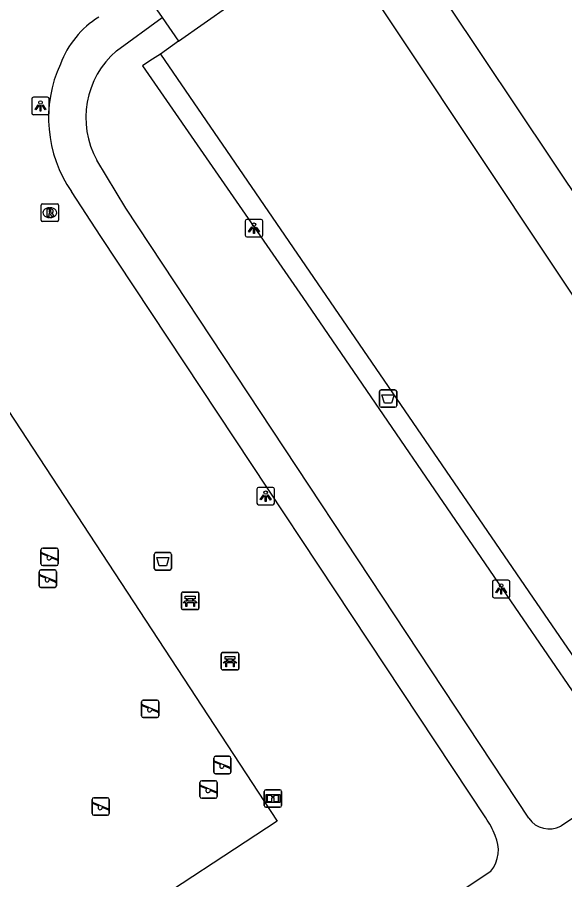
# Model space of a CAD drawing. Extents: x 158352 to 159489, y 383828 to 384597.
# Drawn here: x 158470.7 to 158502.05, y 384241.18 to 384290.56 of the extents above; entities that cross this region are included whole.
import ezdxf

# ---------------------------------------------------------------- set-up
doc = ezdxf.new("R2010")
doc.units = 0
for name, color, linetype in [('IMGEO_Afvalbak', 7, 'Continuous'), ('IMGEO_Bank', 7, 'Continuous'), ('IMGEO_Groenvoorziening', 7, 'Continuous'), ('IMGEO_Informatiebord', 7, 'Continuous'), ('IMGEO_Lichtpunt', 7, 'Continuous'), ('IMGEO_Pand', 7, 'Continuous'), ('IMGEO_Parkeervlak_gesloten', 7, 'Continuous'), ('IMGEO_Rijbaan_lokaal_open', 7, 'Continuous'), ('IMGEO_Rioolput', 7, 'Continuous'), ('IMGEO_Speelvoorziening', 7, 'Continuous'), ('IMGEO_Voetgangersgebied_gesloten', 7, 'Continuous'), ('IMGEO_Voetpad_open', 7, 'Continuous')]:
    doc.layers.add(name, color=color, linetype=linetype)

msp = doc.modelspace()

# ---------------------------------------------------------------- linework, layer by layer
at = {"layer": 'IMGEO_Afvalbak'}
for p, q in [((158491.443, 384268.332), (158491.443, 384269.132)), ((158491.443, 384269.132), (158491.443, 384268.332)), ((158491.543, 384269.232), (158492.333, 384269.232)), ((158492.333, 384269.232), (158491.543, 384269.232)), ((158492.433, 384269.132), (158492.433, 384268.332)), ((158492.433, 384268.332), (158492.433, 384269.132)), ((158492.333, 384268.232), (158491.543, 384268.232)), ((158491.543, 384268.232), (158492.333, 384268.232)), ((158478.545, 384259.011), (158478.545, 384259.811)), ((158478.545, 384259.811), (158478.545, 384259.011)), ((158478.645, 384259.911), (158479.435, 384259.911)), ((158479.435, 384259.911), (158478.645, 384259.911)), ((158479.535, 384259.811), (158479.535, 384259.011)), ((158479.535, 384259.011), (158479.535, 384259.811)), ((158479.435, 384258.911), (158478.645, 384258.911)), ((158478.645, 384258.911), (158479.435, 384258.911))]:
    msp.add_line(p, q, dxfattribs=at)
for points in [[(158491.586, 384268.946), (158492.29, 384268.946), (158492.141, 384268.476), (158491.735, 384268.476), (158491.586, 384268.946)], [(158478.688, 384259.625), (158479.392, 384259.625), (158479.243, 384259.155), (158478.837, 384259.155), (158478.688, 384259.625)]]:
    msp.add_lwpolyline(points, dxfattribs=at)
for centre, start, end in [((158491.543, 384269.132), 90, 180), ((158491.543, 384269.132), 90, 180), ((158492.333, 384269.132), 0, 90), ((158492.333, 384269.132), 360, 90), ((158491.543, 384268.332), 180, 270), ((158491.543, 384268.332), 180, 270), ((158492.333, 384268.332), 270, 0), ((158492.333, 384268.332), 270, 0), ((158478.645, 384259.811), 90, 180), ((158478.645, 384259.811), 90, 180), ((158479.435, 384259.811), 0, 90), ((158479.435, 384259.811), 360, 90), ((158478.645, 384259.011), 180, 270), ((158478.645, 384259.011), 180, 270), ((158479.435, 384259.011), 270, 0), ((158479.435, 384259.011), 270, 0)]:
    msp.add_arc(centre, 0.1, start, end, dxfattribs=at)
at = {"layer": 'IMGEO_Bank'}
for p, q in [((158480.184, 384257.648), (158481.025, 384257.648)), ((158481.025, 384257.648), (158480.184, 384257.648)), ((158480.109, 384256.723), (158480.109, 384257.564)), ((158480.109, 384257.564), (158480.109, 384256.723)), ((158480.418, 384257.154), (158480.418, 384257.26)), ((158480.462, 384257.26), (158480.462, 384257.154)), ((158480.75, 384257.266), (158480.468, 384257.266)), ((158480.468, 384257.148), (158480.75, 384257.148)), ((158480.756, 384257.154), (158480.756, 384257.26)), ((158480.8, 384257.26), (158480.8, 384257.154)), ((158481.109, 384257.573), (158481.109, 384256.732)), ((158481.109, 384256.732), (158481.109, 384257.573)), ((158481.034, 384256.648), (158480.193, 384256.648)), ((158480.193, 384256.648), (158481.034, 384256.648)), ((158480.806, 384257.046), (158480.413, 384257.046)), ((158482.462, 384254.195), (158483.303, 384254.195)), ((158483.303, 384254.195), (158482.462, 384254.195)), ((158482.387, 384253.27), (158482.387, 384254.111)), ((158482.387, 384254.111), (158482.387, 384253.27)), ((158482.696, 384253.701), (158482.696, 384253.807)), ((158482.74, 384253.807), (158482.74, 384253.701)), ((158483.028, 384253.813), (158482.746, 384253.813)), ((158482.746, 384253.695), (158483.028, 384253.695)), ((158483.034, 384253.701), (158483.034, 384253.807)), ((158483.078, 384253.807), (158483.078, 384253.701)), ((158483.387, 384254.12), (158483.387, 384253.279)), ((158483.387, 384253.279), (158483.387, 384254.12)), ((158483.312, 384253.195), (158482.471, 384253.195)), ((158482.471, 384253.195), (158483.312, 384253.195)), ((158483.084, 384253.593), (158482.691, 384253.593))]:
    msp.add_line(p, q, dxfattribs=at)
for points in [[(158480.356, 384257.046), (158480.214, 384257.046), (158480.326, 384257.148), (158480.412, 384257.148)], [(158480.412, 384257.266), (158480.326, 384257.266), (158480.326, 384257.427), (158480.889, 384257.427), (158480.889, 384257.266), (158480.806, 384257.266)], [(158480.806, 384257.148), (158480.889, 384257.148), (158481.001, 384257.046), (158480.862, 384257.046)], [(158480.406, 384257.039), (158480.406, 384256.832), (158480.363, 384256.832), (158480.363, 384257.039)], [(158480.856, 384257.039), (158480.856, 384256.832), (158480.812, 384256.832), (158480.812, 384257.039)], [(158482.634, 384253.593), (158482.492, 384253.593), (158482.604, 384253.695), (158482.69, 384253.695)], [(158482.69, 384253.813), (158482.604, 384253.813), (158482.604, 384253.974), (158483.167, 384253.974), (158483.167, 384253.813), (158483.084, 384253.813)], [(158483.084, 384253.695), (158483.167, 384253.695), (158483.279, 384253.593), (158483.14, 384253.593)], [(158482.684, 384253.586), (158482.684, 384253.379), (158482.641, 384253.379), (158482.641, 384253.586)], [(158483.134, 384253.586), (158483.134, 384253.379), (158483.09, 384253.379), (158483.09, 384253.586)]]:
    msp.add_lwpolyline(points, dxfattribs=at)
for centre, radius, start, end in [((158480.187, 384257.57), 0.0779, 92.4484, 184.2845), ((158480.187, 384257.57), 0.0779, 92.4484, 184.2845), ((158481.031, 384257.57), 0.0779, 2.4484, 94.2845), ((158481.031, 384257.57), 0.0779, 2.4484, 94.2845), ((158480.411, 384257.259), 0.00671, 2.8957, 87.1043), ((158480.411, 384257.155), 0.00671, 272.8957, 357.1043), ((158480.468, 384257.259), 0.00671, 92.8957, 177.1043), ((158480.468, 384257.155), 0.00671, 182.8957, 267.1043), ((158480.75, 384257.259), 0.00671, 2.8957, 87.1043), ((158480.75, 384257.155), 0.00671, 272.8957, 357.1043), ((158480.807, 384257.259), 0.00671, 92.8957, 177.1043), ((158480.807, 384257.155), 0.00671, 182.8957, 267.1043), ((158480.187, 384256.726), 0.0779, 182.4484, 274.2845), ((158480.187, 384256.726), 0.0779, 182.4484, 274.2845), ((158480.356, 384257.039), 0.00671, 2.8957, 87.1043), ((158480.413, 384257.039), 0.00671, 92.8957, 177.1043), ((158480.805, 384257.039), 0.00671, 2.8957, 87.1043), ((158480.862, 384257.039), 0.00671, 92.8957, 177.1043), ((158481.031, 384256.726), 0.0779, 272.4484, 4.2845), ((158481.031, 384256.726), 0.0779, 272.4484, 4.2845), ((158482.465, 384254.117), 0.0779, 92.4484, 184.2845), ((158482.465, 384254.117), 0.0779, 92.4484, 184.2845), ((158483.309, 384254.117), 0.0779, 2.4484, 94.2845), ((158483.309, 384254.117), 0.0779, 2.4484, 94.2845), ((158482.689, 384253.806), 0.00671, 2.8957, 87.1043), ((158482.689, 384253.702), 0.00671, 272.8957, 357.1043), ((158482.746, 384253.806), 0.00671, 92.8957, 177.1043), ((158482.746, 384253.702), 0.00671, 182.8957, 267.1043), ((158483.028, 384253.806), 0.00671, 2.8957, 87.1043), ((158483.028, 384253.702), 0.00671, 272.8957, 357.1043), ((158483.085, 384253.806), 0.00671, 92.8957, 177.1043), ((158483.085, 384253.702), 0.00671, 182.8957, 267.1043), ((158482.465, 384253.273), 0.0779, 182.4484, 274.2845), ((158482.465, 384253.273), 0.0779, 182.4484, 274.2845), ((158482.634, 384253.586), 0.00671, 2.8957, 87.1043), ((158482.691, 384253.586), 0.00671, 92.8957, 177.1043), ((158483.083, 384253.586), 0.00671, 2.8957, 87.1043), ((158483.14, 384253.586), 0.00671, 92.8957, 177.1043), ((158483.309, 384253.273), 0.0779, 272.4484, 4.2845), ((158483.309, 384253.273), 0.0779, 272.4484, 4.2845)]:
    msp.add_arc(centre, radius, start, end, dxfattribs=at)
at = {"layer": 'IMGEO_Groenvoorziening'}
msp.add_lwpolyline([(158485.58, 384244.531), (158468.579, 384233.386), (158449.591, 384262.378), (158466.581, 384273.526), (158485.58, 384244.531)], dxfattribs=at)
at = {"layer": 'IMGEO_Informatiebord'}
for p, q in [((158484.947, 384246.337), (158485.737, 384246.337)), ((158485.737, 384246.337), (158484.947, 384246.337)), ((158484.847, 384245.437), (158484.847, 384246.237)), ((158484.847, 384246.237), (158484.847, 384245.437)), ((158485.837, 384246.237), (158485.837, 384245.437)), ((158485.837, 384245.437), (158485.837, 384246.237)), ((158485.737, 384245.337), (158484.947, 384245.337)), ((158484.947, 384245.337), (158485.737, 384245.337))]:
    msp.add_line(p, q, dxfattribs=at)
for points in [[(158484.948, 384246.069), (158485.736, 384246.069), (158485.736, 384245.605), (158484.948, 384245.605), (158484.948, 384246.069)], [(158485.013, 384246.004), (158485.013, 384245.67), (158485.288, 384245.67), (158485.289, 384245.883), (158485.393, 384245.884), (158485.394, 384245.67), (158485.671, 384245.67), (158485.671, 384246.004), (158485.395, 384246.004), (158485.395, 384245.924), (158485.289, 384245.924), (158485.289, 384246.004), (158485.013, 384246.004)]]:
    msp.add_lwpolyline(points, dxfattribs=at)
for centre, start, end in [((158484.947, 384246.237), 90, 180), ((158484.947, 384246.237), 90, 180), ((158485.737, 384246.237), 0, 90), ((158485.737, 384246.237), 360, 90), ((158484.947, 384245.437), 180, 270), ((158484.947, 384245.437), 180, 270), ((158485.737, 384245.437), 270, 0), ((158485.737, 384245.437), 270, 0)]:
    msp.add_arc(centre, 0.1, start, end, dxfattribs=at)
at = {"layer": 'IMGEO_Lichtpunt'}
for p, q in [((158471.537, 384285.886), (158471.537, 384285.079)), ((158471.537, 384285.886), (158471.537, 384285.079)), ((158472.439, 384285.981), (158471.631, 384285.981)), ((158472.439, 384285.981), (158471.631, 384285.981)), ((158472.533, 384285.079), (158472.533, 384285.886)), ((158472.533, 384285.079), (158472.533, 384285.886)), ((158471.631, 384284.985), (158472.439, 384284.985)), ((158471.631, 384284.985), (158472.439, 384284.985)), ((158483.763, 384278.89), (158483.763, 384278.083)), ((158483.763, 384278.89), (158483.763, 384278.083)), ((158484.665, 384278.985), (158483.857, 384278.985)), ((158484.665, 384278.985), (158483.857, 384278.985)), ((158484.759, 384278.083), (158484.759, 384278.89)), ((158484.759, 384278.083), (158484.759, 384278.89)), ((158483.857, 384277.989), (158484.665, 384277.989)), ((158483.857, 384277.989), (158484.665, 384277.989)), ((158484.432, 384263.551), (158484.432, 384262.744)), ((158484.432, 384263.551), (158484.432, 384262.744)), ((158485.334, 384263.646), (158484.526, 384263.646)), ((158485.334, 384263.646), (158484.526, 384263.646)), ((158485.428, 384262.744), (158485.428, 384263.551)), ((158485.428, 384262.744), (158485.428, 384263.551)), ((158484.526, 384262.65), (158485.334, 384262.65)), ((158484.526, 384262.65), (158485.334, 384262.65)), ((158497.914, 384258.231), (158497.914, 384257.424)), ((158497.914, 384258.231), (158497.914, 384257.424)), ((158498.816, 384258.326), (158498.008, 384258.326)), ((158498.816, 384258.326), (158498.008, 384258.326)), ((158498.91, 384257.424), (158498.91, 384258.231)), ((158498.91, 384257.424), (158498.91, 384258.231)), ((158498.008, 384257.33), (158498.816, 384257.33)), ((158498.008, 384257.33), (158498.816, 384257.33))]:
    msp.add_line(p, q, dxfattribs=at)
for points in [[(158471.911, 384285.55), (158471.95, 384285.522), (158471.762, 384285.26), (158471.724, 384285.287), (158471.911, 384285.55)], [(158472.013, 384285.502), (158472.06, 384285.502), (158472.06, 384285.18), (158472.013, 384285.18), (158472.013, 384285.502)], [(158472.123, 384285.522), (158472.161, 384285.549), (158472.348, 384285.287), (158472.309, 384285.259), (158472.123, 384285.522)], [(158484.137, 384278.554), (158484.176, 384278.526), (158483.988, 384278.264), (158483.95, 384278.291), (158484.137, 384278.554)], [(158484.239, 384278.506), (158484.286, 384278.506), (158484.286, 384278.184), (158484.239, 384278.184), (158484.239, 384278.506)], [(158484.349, 384278.526), (158484.387, 384278.553), (158484.574, 384278.291), (158484.535, 384278.263), (158484.349, 384278.526)], [(158484.806, 384263.215), (158484.845, 384263.187), (158484.657, 384262.925), (158484.619, 384262.952), (158484.806, 384263.215)], [(158484.908, 384263.167), (158484.955, 384263.167), (158484.955, 384262.845), (158484.908, 384262.845), (158484.908, 384263.167)], [(158485.018, 384263.187), (158485.056, 384263.214), (158485.243, 384262.952), (158485.204, 384262.924), (158485.018, 384263.187)], [(158498.288, 384257.895), (158498.327, 384257.867), (158498.139, 384257.605), (158498.101, 384257.632), (158498.288, 384257.895)], [(158498.39, 384257.847), (158498.437, 384257.847), (158498.437, 384257.525), (158498.39, 384257.525), (158498.39, 384257.847)], [(158498.5, 384257.867), (158498.538, 384257.894), (158498.725, 384257.632), (158498.686, 384257.604), (158498.5, 384257.867)]]:
    msp.add_lwpolyline(points, dxfattribs=at)
for centre in [(158472.036, 384285.684), (158484.262, 384278.688), (158484.931, 384263.349), (158498.413, 384258.029)]:
    msp.add_circle(centre, 0.0994, dxfattribs=at)
for centre, start, end in [((158471.631, 384285.886), 90, 180), ((158471.631, 384285.886), 90, 180), ((158472.439, 384285.886), 0, 90), ((158472.439, 384285.886), 0, 90), ((158471.631, 384285.079), 180, 270), ((158471.631, 384285.079), 180, 270), ((158472.439, 384285.079), 270, 0), ((158472.439, 384285.079), 270, 360), ((158483.857, 384278.89), 90, 180), ((158483.857, 384278.89), 90, 180), ((158484.665, 384278.89), 0, 90), ((158484.665, 384278.89), 0, 90), ((158483.857, 384278.083), 180, 270), ((158483.857, 384278.083), 180, 270), ((158484.665, 384278.083), 270, 0), ((158484.665, 384278.083), 270, 360), ((158484.526, 384263.551), 90, 180), ((158484.526, 384263.551), 90, 180), ((158485.334, 384263.551), 0, 90), ((158485.334, 384263.551), 0, 90), ((158484.526, 384262.744), 180, 270), ((158484.526, 384262.744), 180, 270), ((158485.334, 384262.744), 270, 0), ((158485.334, 384262.744), 270, 360), ((158498.008, 384258.231), 90, 180), ((158498.008, 384258.231), 90, 180), ((158498.816, 384258.231), 0, 90), ((158498.816, 384258.231), 0, 90), ((158498.008, 384257.424), 180, 270), ((158498.008, 384257.424), 180, 270), ((158498.816, 384257.424), 270, 0), ((158498.816, 384257.424), 270, 360)]:
    msp.add_arc(centre, 0.0946, start, end, dxfattribs=at)
at = {"layer": 'IMGEO_Pand'}
msp.add_lwpolyline([(158491.41, 384297.213), (158505.242, 384276.495), (158516.679, 384284.22), (158510.008, 384294.056)], dxfattribs=at)
at = {"layer": 'IMGEO_Parkeervlak_gesloten'}
msp.add_lwpolyline([(158479.939, 384289.185), (158478.902, 384288.452)], dxfattribs=at)
at = {"layer": 'IMGEO_Rijbaan_lokaal_open'}
for points in [[(158477.757, 384292.342), (158478.994, 384290.552)], [(158479.939, 384289.185), (158484.352, 384292.303)], [(158478.994, 384290.552), (158479.939, 384289.185)]]:
    msp.add_lwpolyline(points, dxfattribs=at)
at = {"layer": 'IMGEO_Rioolput'}
for p, q in [((158472.145, 384279.874), (158472.997, 384279.874)), ((158472.07, 384278.948), (158472.07, 384279.8)), ((158472.558, 384279.654), (158472.583, 384279.654)), ((158473.071, 384279.8), (158473.071, 384278.948)), ((158472.997, 384278.874), (158472.145, 384278.874)), ((158472.581, 384279.094), (158472.556, 384279.094))]:
    msp.add_line(p, q, dxfattribs=at)
for points in [[(158472.145, 384279.874), (158472.997, 384279.874)], [(158472.07, 384278.948), (158472.07, 384279.8)], [(158472.659, 384279.572), (158472.407, 384279.574), (158472.407, 384279.174)], [(158472.585, 384279.493), (158472.531, 384279.493), (158472.531, 384279.412)], [(158472.531, 384279.412), (158472.583, 384279.412)], [(158473.071, 384279.8), (158473.071, 384278.948)], [(158472.997, 384278.874), (158472.145, 384278.874)], [(158472.407, 384279.174), (158472.531, 384279.174), (158472.531, 384279.336), (158472.542, 384279.336)], [(158472.589, 384279.307), (158472.66, 384279.174), (158472.8, 384279.174), (158472.735, 384279.3)]]:
    msp.add_lwpolyline(points, dxfattribs=at)
for centre, radius, start, end in [((158472.147, 384279.798), 0.0765, 91.552, 178.448), ((158472.147, 384279.798), 0.0765, 91.552, 178.448), ((158472.995, 384279.798), 0.0765, 1.552, 88.448), ((158472.995, 384279.798), 0.0765, 1.552, 88.448), ((158472.567, 384279.601), 0.19, 274.7715, 282.9687), ((158472.591, 384279.397), 0.0964, 77.0061, 93.1865), ((158472.605, 384279.454), 0.0378, 276.6634, 79.6772), ((158472.658, 384279.462), 0.109, 350.3612, 89.416), ((158472.656, 384279.462), 0.112, 277.5842, 350.9817), ((158472.64, 384279.247), 0.108, 29.5134, 73.7905), ((158472.147, 384278.95), 0.0765, 181.552, 268.448), ((158472.147, 384278.95), 0.0765, 181.552, 268.448), ((158472.541, 384279.283), 0.0533, 26.0293, 88.6989), ((158472.995, 384278.95), 0.0765, 271.552, 358.448), ((158472.995, 384278.95), 0.0765, 271.552, 358.448)]:
    msp.add_arc(centre, radius, start, end, dxfattribs=at)
for centre, major_axis, ratio, start_param, end_param in [((158472.557, 384279.374), (-0.387, 0.002), 0.722429, 4.712389, 7.853982), ((158472.582, 384279.374), (-0.39, 0.002), 0.717154, 1.570796, 4.712389)]:
    msp.add_ellipse(centre, major_axis=major_axis, ratio=ratio, start_param=start_param, end_param=end_param, dxfattribs=at)
at = {"layer": 'IMGEO_Speelvoorziening'}
for p, q in [((158472.164, 384260.173), (158472.954, 384260.173)), ((158472.954, 384260.173), (158472.164, 384260.173)), ((158472.064, 384259.273), (158472.064, 384260.073)), ((158472.064, 384260.073), (158472.064, 384259.273)), ((158472.447, 384259.701), (158472.108, 384259.838)), ((158472.133, 384259.898), (158473.009, 384259.545)), ((158472.985, 384259.485), (158472.645, 384259.622)), ((158473.054, 384260.073), (158473.054, 384259.273)), ((158473.054, 384259.273), (158473.054, 384260.073)), ((158472.954, 384259.173), (158472.164, 384259.173)), ((158472.164, 384259.173), (158472.954, 384259.173)), ((158471.958, 384258.018), (158471.958, 384258.818)), ((158471.958, 384258.818), (158471.958, 384258.018)), ((158472.027, 384258.643), (158472.903, 384258.29)), ((158472.058, 384258.918), (158472.848, 384258.918)), ((158472.848, 384258.918), (158472.058, 384258.918)), ((158472.948, 384258.818), (158472.948, 384258.018)), ((158472.948, 384258.018), (158472.948, 384258.818)), ((158472.341, 384258.446), (158472.002, 384258.583)), ((158472.879, 384258.23), (158472.539, 384258.367)), ((158472.848, 384257.918), (158472.058, 384257.918)), ((158472.058, 384257.918), (158472.848, 384257.918)), ((158477.82, 384250.571), (158477.82, 384251.371)), ((158477.82, 384251.371), (158477.82, 384250.571)), ((158477.92, 384251.471), (158478.71, 384251.471)), ((158478.71, 384251.471), (158477.92, 384251.471)), ((158478.81, 384251.371), (158478.81, 384250.571)), ((158478.81, 384250.571), (158478.81, 384251.371)), ((158478.203, 384250.999), (158477.864, 384251.136)), ((158477.889, 384251.196), (158478.765, 384250.843)), ((158478.741, 384250.783), (158478.401, 384250.92)), ((158478.71, 384250.471), (158477.92, 384250.471)), ((158477.92, 384250.471), (158478.71, 384250.471)), ((158482.052, 384248.25), (158482.842, 384248.25)), ((158482.842, 384248.25), (158482.052, 384248.25)), ((158481.952, 384247.35), (158481.952, 384248.15)), ((158481.952, 384248.15), (158481.952, 384247.35)), ((158482.335, 384247.778), (158481.996, 384247.915)), ((158482.021, 384247.975), (158482.897, 384247.622)), ((158482.942, 384248.15), (158482.942, 384247.35)), ((158482.942, 384247.35), (158482.942, 384248.15)), ((158482.873, 384247.562), (158482.533, 384247.699)), ((158481.265, 384246.852), (158482.055, 384246.852)), ((158482.055, 384246.852), (158481.265, 384246.852)), ((158482.842, 384247.25), (158482.052, 384247.25)), ((158482.052, 384247.25), (158482.842, 384247.25)), ((158481.165, 384245.952), (158481.165, 384246.752)), ((158481.165, 384246.752), (158481.165, 384245.952)), ((158481.548, 384246.38), (158481.209, 384246.517)), ((158481.234, 384246.577), (158482.11, 384246.224)), ((158482.086, 384246.164), (158481.746, 384246.301)), ((158482.155, 384246.752), (158482.155, 384245.952)), ((158482.155, 384245.952), (158482.155, 384246.752)), ((158474.986, 384244.978), (158474.986, 384245.778)), ((158474.986, 384245.778), (158474.986, 384244.978)), ((158475.086, 384245.878), (158475.876, 384245.878)), ((158475.876, 384245.878), (158475.086, 384245.878)), ((158475.976, 384245.778), (158475.976, 384244.978)), ((158475.976, 384244.978), (158475.976, 384245.778)), ((158482.055, 384245.852), (158481.265, 384245.852)), ((158481.265, 384245.852), (158482.055, 384245.852)), ((158475.369, 384245.406), (158475.03, 384245.543)), ((158475.055, 384245.603), (158475.931, 384245.25)), ((158475.907, 384245.19), (158475.567, 384245.327)), ((158475.876, 384244.878), (158475.086, 384244.878)), ((158475.086, 384244.878), (158475.876, 384244.878))]:
    msp.add_line(p, q, dxfattribs=at)
for centre, radius, start, end in [((158472.164, 384260.073), 0.1, 90, 180), ((158472.164, 384260.073), 0.1, 90, 180), ((158472.954, 384260.073), 0.1, 0, 90), ((158472.954, 384260.073), 0.1, 360, 90), ((158472.121, 384259.868), 0.0327, 68.078, 248.078), ((158472.526, 384259.611), 0.12, 130.9928, 5.1632), ((158472.164, 384259.273), 0.1, 180, 270), ((158472.164, 384259.273), 0.1, 180, 270), ((158472.954, 384259.273), 0.1, 270, 0), ((158472.954, 384259.273), 0.1, 270, 0), ((158472.997, 384259.515), 0.0327, 248.078, 68.078), ((158472.058, 384258.818), 0.1, 90, 180), ((158472.058, 384258.818), 0.1, 90, 180), ((158472.015, 384258.613), 0.0327, 68.078, 248.078), ((158472.848, 384258.818), 0.1, 0, 90), ((158472.848, 384258.818), 0.1, 360, 90), ((158472.42, 384258.356), 0.12, 130.9928, 5.1632), ((158472.891, 384258.26), 0.0327, 248.078, 68.078), ((158472.058, 384258.018), 0.1, 180, 270), ((158472.058, 384258.018), 0.1, 180, 270), ((158472.848, 384258.018), 0.1, 270, 0), ((158472.848, 384258.018), 0.1, 270, 0), ((158477.92, 384251.371), 0.1, 90, 180), ((158477.92, 384251.371), 0.1, 90, 180), ((158478.71, 384251.371), 0.1, 0, 90), ((158478.71, 384251.371), 0.1, 360, 90), ((158477.877, 384251.166), 0.0327, 68.078, 248.078), ((158478.282, 384250.909), 0.12, 130.9928, 5.1632), ((158478.753, 384250.813), 0.0327, 248.078, 68.078), ((158477.92, 384250.571), 0.1, 180, 270), ((158477.92, 384250.571), 0.1, 180, 270), ((158478.71, 384250.571), 0.1, 270, 0), ((158478.71, 384250.571), 0.1, 270, 0), ((158482.052, 384248.15), 0.1, 90, 180), ((158482.052, 384248.15), 0.1, 90, 180), ((158482.842, 384248.15), 0.1, 0, 90), ((158482.842, 384248.15), 0.1, 360, 90), ((158482.009, 384247.945), 0.0327, 68.078, 248.078), ((158482.414, 384247.688), 0.12, 130.9928, 5.1632), ((158482.052, 384247.35), 0.1, 180, 270), ((158482.052, 384247.35), 0.1, 180, 270), ((158482.842, 384247.35), 0.1, 270, 0), ((158482.842, 384247.35), 0.1, 270, 0), ((158482.885, 384247.592), 0.0327, 248.078, 68.078), ((158481.265, 384246.752), 0.1, 90, 180), ((158481.265, 384246.752), 0.1, 90, 180), ((158482.055, 384246.752), 0.1, 0, 90), ((158482.055, 384246.752), 0.1, 360, 90), ((158481.222, 384246.547), 0.0327, 68.078, 248.078), ((158481.627, 384246.29), 0.12, 130.9928, 5.1632), ((158475.086, 384245.778), 0.1, 90, 180), ((158475.086, 384245.778), 0.1, 90, 180), ((158475.876, 384245.778), 0.1, 0, 90), ((158475.876, 384245.778), 0.1, 360, 90), ((158481.265, 384245.952), 0.1, 180, 270), ((158481.265, 384245.952), 0.1, 180, 270), ((158482.055, 384245.952), 0.1, 270, 0), ((158482.055, 384245.952), 0.1, 270, 0), ((158482.098, 384246.194), 0.0327, 248.078, 68.078), ((158475.043, 384245.573), 0.0327, 68.078, 248.078), ((158475.448, 384245.316), 0.12, 130.9928, 5.1632), ((158475.086, 384244.978), 0.1, 180, 270), ((158475.086, 384244.978), 0.1, 180, 270), ((158475.876, 384244.978), 0.1, 270, 0), ((158475.876, 384244.978), 0.1, 270, 0), ((158475.919, 384245.22), 0.0327, 248.078, 68.078)]:
    msp.add_arc(centre, radius, start, end, dxfattribs=at)
at = {"layer": 'IMGEO_Voetgangersgebied_gesloten'}
for points in [[(158476.386, 384288.64), (158478.994, 384290.552)], [(158500.001, 384244.703), (158476.923, 384279.63), (158475.262, 384282.371)], [(158497.539, 384244.72), (158475.492, 384278.019), (158473.816, 384280.583)], [(158505.941, 384246.959), (158501.826, 384244.256)], [(158462.876, 384218.505), (158463.746, 384219.082), (158497.826, 384241.681)]]:
    msp.add_lwpolyline(points, dxfattribs=at)
for centre, radius, start, end in [((158478.26, 384285.968), 5.435, 122.0989, 159.3548), ((158479.677, 384284.815), 5.046, 130.704, 208.9663), ((158479.884, 384284.795), 7.387, 155.2827, 214.7678), ((158493.68, 384242.08), 4.676, 20.4191, 34.3795), ((158501.165, 384245.508), 1.416, 214.6615, 297.8133), ((158496.368, 384242.879), 1.887, 320.5885, 26.1491)]:
    msp.add_arc(centre, radius, start, end, dxfattribs=at)
at = {"layer": 'IMGEO_Voetpad_open'}
for points in [[(158522.563, 384249.7), (158522.362, 384250), (158507.781, 384271.779), (158505.428, 384270.27), (158488.719, 384295.389)], [(158478.902, 384288.452), (158478.295, 384288.062), (158477.87, 384287.789), (158487.051, 384274.524), (158499.435, 384256.425), (158505.941, 384246.959)], [(158478.902, 384288.452), (158500, 384257.671), (158505.258, 384250), (158510.568, 384242.247)]]:
    msp.add_lwpolyline(points, dxfattribs=at)

doc.saveas('drawing.dxf')
